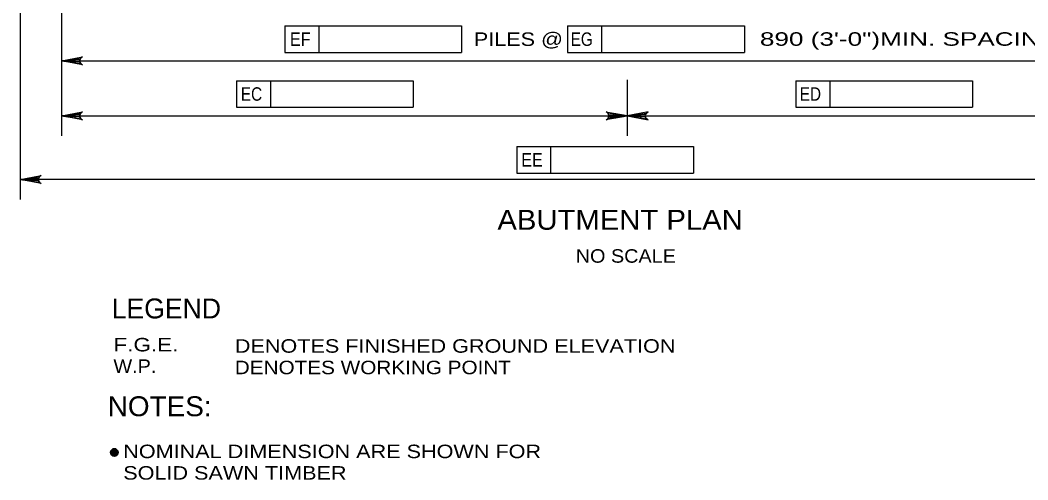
# Model space of a CAD drawing. Extents: x -6.4 to 73.1, y -66 to 0.
# Drawn here: x 7.42 to 16.4, y -32.56 to -28.46 of the extents above; entities that cross this region are included whole.
import ezdxf
from ezdxf.enums import TextEntityAlignment as Align

# ---------------------------------------------------------------- set-up
doc = ezdxf.new("R2010")
doc.units = 0
doc.header["$LTSCALE"] = 0.048
doc.layers.add('5', color=7, linetype='Continuous', lineweight=25)

msp = doc.modelspace()

# ---------------------------------------------------------------- hatches: boundary and pattern name
at = {"layer": '5'}
for points in [[(7.90333, -28.80667), (7.90333, -28.846), (7.78525, -28.82633)], [(7.90333, -29.297), (7.90333, -29.33642), (7.78525, -29.31667)], [(12.70683, -29.297), (12.70683, -29.33642), (12.825, -29.31667)], [(12.94308, -29.297), (12.94308, -29.33642), (12.825, -29.31667)], [(7.535, -29.86283), (7.535, -29.90217), (7.41692, -29.8825)]]:
    msp.add_hatch(color=256, dxfattribs=at).paths.add_polyline_path(points)

# ---------------------------------------------------------------- linework, layer by layer
for p, q in [((7.78525, -27.08358), (7.78525, -29.49383)), ((7.41692, -27.29033), (7.41692, -30.05967)), ((9.7745, -28.51567), (11.34933, -28.51567)), ((9.7745, -28.51567), (9.7745, -28.75183)), ((10.077, -28.51567), (10.077, -28.75183)), ((11.34933, -28.51567), (11.34933, -28.75183)), ((12.29508, -28.51567), (13.86992, -28.51567)), ((12.29508, -28.51567), (12.29508, -28.75183)), ((12.59758, -28.51567), (12.59758, -28.75183)), ((13.86992, -28.51567), (13.86992, -28.75183)), ((9.7745, -28.75183), (11.34933, -28.75183)), ((12.29508, -28.75183), (13.86992, -28.75183)), ((7.78525, -28.82633), (17.77042, -28.82633)), ((12.825, -28.99608), (12.825, -29.49383)), ((9.34425, -29.00383), (10.91908, -29.00383)), ((9.34425, -29.00383), (9.34425, -29.24008)), ((9.64667, -29.00383), (9.64667, -29.24008)), ((10.91908, -29.00383), (10.91908, -29.24008)), ((14.32925, -29.00383), (15.90408, -29.00383)), ((14.32925, -29.00383), (14.32925, -29.24008)), ((14.63175, -29.00383), (14.63175, -29.24008)), ((15.90408, -29.00383), (15.90408, -29.24008)), ((9.34425, -29.24008), (10.91908, -29.24008)), ((14.32925, -29.24008), (15.90408, -29.24008)), ((7.78525, -29.31667), (12.70683, -29.31667)), ((12.94308, -29.31667), (17.77042, -29.31667)), ((11.84158, -29.58975), (13.41642, -29.58975)), ((11.84158, -29.58975), (11.84158, -29.826)), ((12.14408, -29.58975), (12.14408, -29.826)), ((13.41642, -29.58975), (13.41642, -29.826)), ((18.19242, -29.8825), (7.41692, -29.8825)), ((11.84158, -29.826), (13.41642, -29.826))]:
    msp.add_line(p, q, dxfattribs=at)
for points in [[(7.78525, -28.82633), (7.97167, -28.79142), (7.95733, -28.80133), (7.94992, -28.81383), (7.94775, -28.82633), (7.94992, -28.83883), (7.95733, -28.85133), (7.97167, -28.86125), (7.78525, -28.82633), (7.95733, -28.85133), (7.94992, -28.83883), (7.78525, -28.82633), (7.94775, -28.82633), (7.94992, -28.81383), (7.78525, -28.82633), (7.95733, -28.80133)], [(7.78525, -29.31667), (7.97167, -29.28175), (7.95733, -29.29167), (7.94992, -29.30417), (7.94775, -29.31667), (7.94992, -29.32917), (7.95733, -29.34167), (7.97167, -29.35158), (7.78525, -29.31667), (7.95733, -29.34167), (7.94992, -29.32917), (7.78525, -29.31667), (7.94775, -29.31667), (7.94992, -29.30417), (7.78525, -29.31667), (7.95733, -29.29167)], [(12.825, -29.31667), (12.63858, -29.35158), (12.65292, -29.34167), (12.66033, -29.32917), (12.6625, -29.31667), (12.66033, -29.30417), (12.65292, -29.29167), (12.63858, -29.28175), (12.825, -29.31667), (12.65292, -29.29167), (12.66033, -29.30417), (12.825, -29.31667), (12.6625, -29.31667), (12.66033, -29.32917), (12.825, -29.31667), (12.65292, -29.34167)], [(12.825, -29.31667), (13.01142, -29.35158), (12.99708, -29.34167), (12.98967, -29.32917), (12.9875, -29.31667), (12.98967, -29.30417), (12.99708, -29.29167), (13.01142, -29.28175), (12.825, -29.31667), (12.99708, -29.29167), (12.98967, -29.30417), (12.825, -29.31667), (12.9875, -29.31667), (12.98967, -29.32917), (12.825, -29.31667), (12.99708, -29.34167)], [(7.41692, -29.8825), (7.60333, -29.84758), (7.589, -29.8575), (7.58158, -29.87), (7.57942, -29.8825), (7.58158, -29.895), (7.589, -29.9075), (7.60333, -29.91742), (7.41692, -29.8825), (7.589, -29.9075), (7.58158, -29.895), (7.41692, -29.8825), (7.57942, -29.8825), (7.58158, -29.87), (7.41692, -29.8825), (7.589, -29.8575)]]:
    msp.add_lwpolyline(points, dxfattribs=at)
for points in [[(7.90333, -28.80667), (7.90333, -28.846), (7.78525, -28.82633)], [(7.90333, -29.297), (7.90333, -29.33642), (7.78525, -29.31667)], [(12.70683, -29.297), (12.70683, -29.33642), (12.825, -29.31667)], [(12.94308, -29.297), (12.94308, -29.33642), (12.825, -29.31667)], [(7.535, -29.86283), (7.535, -29.90217), (7.41692, -29.8825)]]:
    msp.add_lwpolyline(points, close=True, dxfattribs=at)
at = {"layer": '5', "lineweight": 35}
for radius in [0.03333, 0.025, 0.01667, 0.00833]:
    msp.add_circle((8.25619, -32.3124), radius, dxfattribs=at)

# ---------------------------------------------------------------- texts
at = {"layer": '5'}
for s, height, width, p in [('EF', 0.12, 0.9, (9.91283, -28.69383)), ('PILES @', 0.12, 1.2, (11.85646, -28.69383)), ('EG', 0.12, 0.85, (12.42075, -28.69383)), ('EC', 0.12, 0.85, (9.47817, -29.182)), ('ED', 0.12, 0.85, (14.45842, -29.182)), ('EE', 0.12, 0.9, (11.97779, -29.76792)), ('ABUTMENT PLAN', 0.1772, 1.1, (12.76292, -30.33033)), ('NO SCALE', 0.12, 1.1, (12.81379, -30.62367))]:
    msp.add_text(s, height=height, dxfattribs=dict(at, width=width)).set_placement(p, align=Align.CENTER)
for s, height, width, p in [('890 (3\'-0")MIN. SPACING', 0.12, 1.45, (14.0085, -28.6925)), ('F.G.E.', 0.12, 1.25, (8.24808, -31.41325)), ('DENOTES FINISHED GROUND ELEVATION', 0.12, 1.2, (9.32967, -31.42483)), ('W.P.', 0.12, 1.1, (8.24808, -31.60442)), ('DENOTES WORKING POINT', 0.12, 1.15, (9.32967, -31.61608)), ('NOTES:', 0.1772, 1.05, (8.19683, -31.99)), ('NOMINAL DIMENSION ARE SHOWN FOR ', 0.12, 1.2, (8.33533, -32.36333)), ('SOLID SAWN TIMBER', 0.12, 1.2, (8.33533, -32.55458))]:
    msp.add_text(s, height=height, dxfattribs=dict(at, width=width)).set_placement(p)
msp.add_text('LEGEND', height=0.1772, dxfattribs=at).set_placement((8.23225, -31.11958))

doc.saveas('drawing.dxf')
